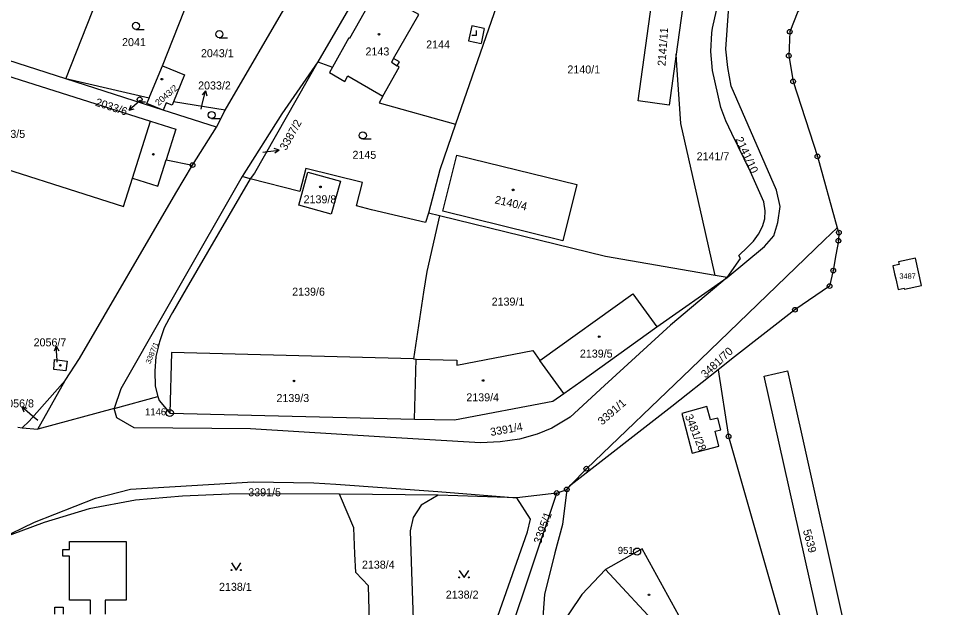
# Model space of a CAD drawing. Extents: x -733394 to -722299, y -1082822 to -1075049.
# Drawn here: x -729061.4 to -728865.3, y -1079295.9 to -1079170.7 of the extents above; entities that cross this region are included whole.
import ezdxf

# ---------------------------------------------------------------- set-up
doc = ezdxf.new("R2010")
doc.units = 0
for name, color, linetype in [('Hranice parcel', 7, 'Continuous'), ('Parcelní čísla', 7, 'Continuous'), ('Pop  PČ popisy', 7, 'Continuous'), ('Vnitřní kresba', 7, 'Continuous'), ('Značky bodu BP', 7, 'Continuous'), ('Značky budov', 7, 'Continuous'), ('Značky kultur', 7, 'Continuous')]:
    doc.layers.add(name, color=color, linetype=linetype)

msp = doc.modelspace()

# ---------------------------------------------------------------- linework, layer by layer
at = {"layer": 'Hranice parcel'}
for p, q in [((-729051.34, -1079183.55), (-729042.34, -1079160.7)), ((-729017.52, -1079190.19), (-729000.35, -1079160.73)), ((-729030.82, -1079180.76), (-729024.61, -1079165.1)), ((-728958.87, -1079165.25), (-728968.54, -1079193.16)), ((-729051.34, -1079183.55), (-729065.74, -1079178.95)), ((-728997.8, -1079179.88), (-728994.7, -1079181.05)), ((-729030.66, -1079190.17), (-729051.34, -1079183.55)), ((-729033.65, -1079187.65), (-729051.34, -1079183.55)), ((-729017.52, -1079190.19), (-729028.48, -1079188.43)), ((-729019.36, -1079193.78), (-729030.66, -1079190.17)), ((-729019.36, -1079193.78), (-729017.52, -1079190.19)), ((-729024.42, -1079201.86), (-729019.36, -1079193.78)), ((-729030.03, -1079200.71), (-729024.42, -1079201.86)), ((-729012.15, -1079204.75), (-729013.91, -1079204.32)), ((-728971.96, -1079212.64), (-728974.32, -1079212.06)), ((-728925.8, -1079236.22), (-728910.8, -1079225.76)), ((-728910.8, -1079225.76), (-728913.37, -1079225.31)), ((-728977.44, -1079243.07), (-728976.94, -1079243.08)), ((-728977.24, -1079255.83), (-728976.94, -1079243.08)), ((-728945.55, -1079250.43), (-728950.61, -1079243.4)), ((-729057.27, -1079257.99), (-729051.45, -1079247.64)), ((-729041.09, -1079253.58), (-729031.77, -1079251.04)), ((-729041.09, -1079253.58), (-729057.27, -1079257.99)), ((-729029.25, -1079254.55), (-728977.24, -1079255.83)), ((-729061.52, -1079257.56), (-729060.65, -1079257.72)), ((-729060.65, -1079257.72), (-729057.27, -1079257.99)), ((-728972.25, -1079272.01), (-728993.21, -1079271.83)), ((-728955.49, -1079272.58), (-728972.25, -1079272.01)), ((-728947.05, -1079271.55), (-728955.49, -1079272.58))]:
    msp.add_line(p, q, dxfattribs=at)
for points in [[(-728983.5, -1079155.24), (-728988.78, -1079164.43), (-728997.8, -1079179.88)], [(-728983.97, -1079187.19), (-728980.49, -1079181.02), (-728980.95, -1079180.75), (-728980.46, -1079179.93), (-728981.69, -1079179.19), (-728976.34, -1079169.87), (-728985.36, -1079164.82), (-728985.9, -1079165.74), (-728991.04, -1079174.94), (-728991.18, -1079174.84), (-728994.7, -1079181.05)], [(-728921.68, -1079178.32), (-728923.17, -1079189.1), (-728929.75, -1079188.21), (-728926.57, -1079165.09), (-728921.72, -1079165.75)], [(-728910.8, -1079225.76), (-728908.03, -1079221.69), (-728908.33, -1079221.04), (-728906.5, -1079219.3), (-728905.26, -1079218), (-728904.19, -1079216.55), (-728903.3, -1079214.88), (-728902.83, -1079213.25), (-728902.74, -1079211.56), (-728903.03, -1079209.68), (-728905.87, -1079203.29), (-728909.85, -1079195.17), (-728911.11, -1079192.45), (-728912.16, -1079189.62), (-728913.94, -1079181.77), (-728914.33, -1079177.69), (-728914.07, -1079173.77), (-728913.94, -1079172.74), (-728912.03, -1079164.28)], [(-728892.54, -1079165.09), (-728895.81, -1079169.2), (-728897.52, -1079173.51), (-728897.73, -1079178.64), (-728896.82, -1079184.09), (-728891.65, -1079200.02), (-728887.47, -1079215.16)], [(-728921.72, -1079165.75), (-728919.98, -1079165.99), (-728921.68, -1079178.32)], [(-728910.8, -1079225.76), (-728902.93, -1079219.19), (-728900.94, -1079216.88), (-728900.05, -1079214.03), (-728899.59, -1079210.63), (-728900.37, -1079207.2), (-728909.97, -1079185.11), (-728910.71, -1079181.09), (-728911.13, -1079177.2), (-728910.56, -1079169.12), (-728908.91, -1079165.33)], [(-729086.86, -1079189.01), (-729082.98, -1079176.78), (-729033.32, -1079192.54), (-729027.98, -1079194.24), (-729030.03, -1079200.71)], [(-728913.37, -1079225.31), (-728916.08, -1079213.35), (-728920.69, -1079193.02), (-728921.55, -1079180.62), (-728921.68, -1079178.32)], [(-729033.65, -1079187.65), (-729033.48, -1079187.23), (-729030.82, -1079180.76)], [(-729030.82, -1079180.76), (-729026.15, -1079182.65), (-729028.48, -1079188.43)], [(-728997.8, -1079179.88), (-729005.45, -1079190.95), (-729013.91, -1079204.32)], [(-728997.8, -1079179.88), (-729011.28, -1079203.55), (-729012.15, -1079204.75)], [(-728994.7, -1079181.05), (-728995.35, -1079182.2), (-728992.06, -1079184.06), (-728991.41, -1079182.91), (-728983.97, -1079187.19)], [(-729030.66, -1079190.17), (-729034.11, -1079188.76), (-729033.65, -1079187.65)], [(-729028.48, -1079188.43), (-729028.77, -1079189.15), (-729030.02, -1079188.63), (-729030.66, -1079190.17)], [(-728983.97, -1079187.19), (-728984.77, -1079188.6), (-728968.54, -1079193.16)], [(-729086.86, -1079189.01), (-729088.94, -1079195.56), (-729074.47, -1079200.21), (-729074.24, -1079199.49), (-729039.07, -1079210.66), (-729037.16, -1079204.65), (-729031.82, -1079206.34), (-729030.03, -1079200.71)], [(-728968.54, -1079193.16), (-728971.91, -1079202.88), (-728974.32, -1079212.06)], [(-728942.78, -1079205.98), (-728945.74, -1079217.94), (-728971.24, -1079211.66), (-728968.3, -1079199.73), (-728942.78, -1079205.98)], [(-729051.45, -1079247.64), (-729048.47, -1079242.98), (-729027.94, -1079207.86), (-729024.42, -1079201.86)], [(-729013.91, -1079204.32), (-729027.66, -1079228.43), (-729030.23, -1079232.93), (-729039.65, -1079249.43), (-729041.09, -1079253.58)], [(-728974.32, -1079212.06), (-728974.9, -1079214.04), (-728986.37, -1079211.37), (-728989.61, -1079210.54), (-728988.3, -1079205.53), (-729000.38, -1079202.55), (-729001.63, -1079207.45), (-729012.15, -1079204.75)], [(-728994.96, -1079212.28), (-729001.84, -1079210.41), (-728999.94, -1079203.36), (-728992.99, -1079205.25), (-728994.96, -1079212.28)], [(-729012.15, -1079204.75), (-729025.79, -1079228.18), (-729028.7, -1079233.19), (-729028.98, -1079233.67), (-729030.48, -1079236.42), (-729031.47, -1079239.45), (-729032.19, -1079242.55), (-729032.44, -1079245.63), (-729032.38, -1079248.82), (-729031.77, -1079251.04)], [(-728971.96, -1079212.64), (-728974.62, -1079224.47), (-728975.37, -1079228.86), (-728977.44, -1079243.07)], [(-728913.37, -1079225.31), (-728936.67, -1079221.28), (-728971.96, -1079212.64)], [(-728944.91, -1079270.8), (-728944.01, -1079269.83), (-728940.75, -1079266.38), (-728918.55, -1079245.15), (-728890.15, -1079217.75), (-728887.47, -1079215.16)], [(-728887.47, -1079215.16), (-728887.1, -1079216.19), (-728887.2, -1079217.94), (-728887.71, -1079220.94), (-728888.29, -1079224.29), (-728889.06, -1079227.58), (-728896.42, -1079232.59), (-728909.24, -1079242.63), (-728912.74, -1079245.38)], [(-728869.55, -1079227.44), (-728870.81, -1079221.66), (-728874.4, -1079222.44), (-728874.28, -1079222.98), (-728875.62, -1079223.27), (-728875.24, -1079225), (-728875.02, -1079226.04), (-728874.53, -1079228.32), (-728873.19, -1079228.03), (-728873.15, -1079228.23), (-728869.55, -1079227.44)], [(-728910.8, -1079225.76), (-728922.89, -1079235.85), (-728936.89, -1079248.68), (-728944.22, -1079255.41), (-728948.07, -1079257.8), (-728951.21, -1079259.05), (-728954.97, -1079260.09), (-728959.09, -1079260.65), (-728963.21, -1079260.89), (-728983.55, -1079259.65), (-729012.12, -1079257.89), (-729036.83, -1079257.67), (-729040.5, -1079255.54), (-729041.09, -1079253.58)], [(-728950.61, -1079243.4), (-728930.84, -1079229.2), (-728925.8, -1079236.22)], [(-728945.55, -1079250.43), (-728941.93, -1079247.83), (-728925.8, -1079236.22)], [(-728977.44, -1079243.07), (-729028.89, -1079241.71), (-729029.25, -1079254.55)], [(-728976.94, -1079243.08), (-728968.26, -1079243.31), (-728968.3, -1079244.35), (-728952.15, -1079241.26), (-728950.61, -1079243.4)], [(-729053.73, -1079243.2), (-729051.03, -1079243.54), (-729051.33, -1079245.6), (-729053.89, -1079245.31), (-729053.73, -1079243.2)], [(-728912.74, -1079245.38), (-728922.62, -1079253.15), (-728943.97, -1079269.81), (-728944.91, -1079270.8)], [(-728912.74, -1079245.38), (-728910.54, -1079259.52), (-728893.52, -1079319.05), (-728891.82, -1079321.46), (-728891.1, -1079323.29), (-728890.81, -1079325.21), (-728890.92, -1079327.85), (-728884.46, -1079350.5), (-728875.41, -1079370.6), (-728879, -1079372.46), (-728875.4, -1079379.44), (-728870.58, -1079390.09), (-728869.56, -1079394), (-728867.67, -1079402.06), (-728865.28, -1079411.81), (-728872.48, -1079413.75), (-728870.6, -1079422.15), (-728882.42, -1079424.3), (-728882.34, -1079425.56), (-728883.75, -1079425.77), (-728885.37, -1079417.02), (-728886.78, -1079401.3), (-728895.68, -1079374.93), (-728892.72, -1079373.31)], [(-728887.92, -1079313.83), (-728902.94, -1079246.72), (-728898, -1079245.62), (-728883.04, -1079312.75), (-728887.92, -1079313.83)], [(-729060.65, -1079257.72), (-729059.16, -1079256.29), (-729051.45, -1079247.64)], [(-729031.77, -1079251.04), (-729031.54, -1079251.88), (-729029.25, -1079254.55)], [(-728977.24, -1079255.83), (-728968.75, -1079256.01), (-728947.84, -1079252.04), (-728945.55, -1079250.43)], [(-728915.12, -1079253.16), (-728920.45, -1079254.64), (-728918.26, -1079263.06), (-728912.57, -1079261.58), (-728913.39, -1079258.42), (-728912.15, -1079258.1), (-728912.8, -1079255.61), (-728914.37, -1079256.02), (-728915.12, -1079253.16)], [(-729065.33, -1079281.31), (-729057.98, -1079277.72), (-729045.07, -1079272.62), (-729037.59, -1079270.72), (-729011.54, -1079269.15), (-728998.63, -1079269.41), (-728993.97, -1079269.68), (-728972.28, -1079271.25), (-728955.49, -1079272.58)], [(-728944.91, -1079270.8), (-728945.85, -1079278.22), (-728947.41, -1079284.23), (-728949.61, -1079293.11), (-728950.27, -1079301.77), (-728949.94, -1079306.43), (-728948.4, -1079309.35), (-728943.21, -1079313.51), (-728930.69, -1079322.08), (-728923.08, -1079327.12), (-728920.68, -1079331.29)], [(-728947.05, -1079271.55), (-728946.11, -1079271.22), (-728944.91, -1079270.8)], [(-728993.21, -1079271.83), (-729006.55, -1079271.76), (-729016.61, -1079271.8), (-729026.56, -1079272.22), (-729036.57, -1079273.1), (-729046.42, -1079274.9), (-729055.95, -1079277.81), (-729065.33, -1079281.31)], [(-728990.27, -1079314.53), (-728986.39, -1079314.5), (-728987.05, -1079291.31), (-728989.74, -1079288.42), (-728989.93, -1079284.45), (-728990.13, -1079278.97), (-728993.01, -1079272.29), (-728993.21, -1079271.83)], [(-728972.25, -1079272.01), (-728975.83, -1079274.11), (-728977.55, -1079276.79), (-728978.15, -1079279.6), (-728977.9, -1079288.27), (-728977, -1079314.6)], [(-728957.44, -1079314.81), (-728960.78, -1079308.25), (-728960.91, -1079301.53), (-728953.23, -1079279.78), (-728952.6, -1079277.12), (-728955.49, -1079272.58)], [(-728920.68, -1079331.29), (-728924.09, -1079329.15), (-728950.08, -1079316.5), (-728955.12, -1079312.08), (-728957.76, -1079307.79), (-728957.27, -1079302.23), (-728947.05, -1079271.55)], [(-729046.08, -1079297.33), (-729046.08, -1079294.32), (-729050.59, -1079294.31), (-729050.58, -1079284.98), (-729051.99, -1079284.98), (-729051.99, -1079283.58), (-729050.58, -1079283.58), (-729050.58, -1079281.87), (-729038.54, -1079281.89), (-729038.5, -1079294.33), (-729042.97, -1079294.32), (-729042.97, -1079297.33)], [(-728918.73, -1079301.8), (-728928.91, -1079283.44), (-728936.67, -1079287.78), (-728941.71, -1079293.11), (-728946.96, -1079300.89), (-728928.38, -1079311.35), (-728925.08, -1079306.51), (-728922.11, -1079303.51), (-728918.73, -1079301.8)], [(-729053.71, -1079297.32), (-729053.7, -1079295.81), (-729051.9, -1079295.82), (-729051.9, -1079297.32)]]:
    msp.add_lwpolyline(points, dxfattribs=at)
at = {"layer": 'Pop  PČ popisy'}
for p, q in [((-729021.69, -1079186.05), (-729022.4, -1079186.91)), ((-729022.36, -1079188.97), (-729021.69, -1079186.05)), ((-729021.69, -1079186.05), (-729021.42, -1079187.13)), ((-729035.64, -1079188.19), (-729037.91, -1079190.16)), ((-729035.47, -1079188.04), (-729035.64, -1079188.19)), ((-729037.91, -1079190.16), (-729037.48, -1079189.12)), ((-729037.91, -1079190.16), (-729036.82, -1079189.88)), ((-729022.59, -1079189.98), (-729022.36, -1079188.97)), ((-729006.02, -1079198.7), (-729007.08, -1079198.33)), ((-729009.49, -1079199.13), (-729009, -1079199.07)), ((-729009, -1079199.07), (-729006.02, -1079198.7)), ((-729006.02, -1079198.7), (-729006.95, -1079199.32)), ((-729053.38, -1079240.37), (-729053.81, -1079241.4)), ((-729053.17, -1079243.36), (-729053.38, -1079240.37)), ((-729053.38, -1079240.37), (-729052.81, -1079241.33)), ((-729053.15, -1079243.73), (-729053.17, -1079243.36)), ((-729058.42, -1079255.19), (-729060.72, -1079253.26)), ((-729060.72, -1079253.26), (-729059.63, -1079253.52)), ((-729060.72, -1079253.26), (-729060.27, -1079254.29)), ((-729057.26, -1079256.17), (-729058.42, -1079255.19))]:
    msp.add_line(p, q, dxfattribs=at)
at = {"layer": 'Vnitřní kresba'}
for p, q in [((-728965.1, -1079172.26), (-728965.76, -1079175.48)), ((-728962.47, -1079172.8), (-728965.1, -1079172.26)), ((-728962.47, -1079172.8), (-728963.13, -1079176.02)), ((-728965.76, -1079175.48), (-728963.13, -1079176.02)), ((-728981.69, -1079179.19), (-728982.18, -1079180.01)), ((-728982.18, -1079180.01), (-728980.95, -1079180.75)), ((-729037.16, -1079204.65), (-729033.32, -1079192.54)), ((-728922.11, -1079303.51), (-728936.67, -1079287.78))]:
    msp.add_line(p, q, dxfattribs=at)
at = {"layer": 'Značky bodu BP'}
for centre, radius in [((-728897.52, -1079173.51), 0.5), ((-728897.52, -1079173.51), 0.0303), ((-728897.73, -1079178.64), 0.5), ((-728897.73, -1079178.64), 0.0303), ((-728896.82, -1079184.09), 0.5), ((-728896.82, -1079184.09), 0.0303), ((-728891.65, -1079200.02), 0.5), ((-728891.65, -1079200.02), 0.0303), ((-729024.42, -1079201.86), 0.5), ((-729024.42, -1079201.86), 0.0303), ((-728887.1, -1079216.19), 0.5), ((-728887.1, -1079216.19), 0.0303), ((-728887.2, -1079217.94), 0.5), ((-728887.2, -1079217.94), 0.0303), ((-728888.29, -1079224.29), 0.5), ((-728888.29, -1079224.29), 0.0303), ((-728889.06, -1079227.58), 0.5), ((-728889.06, -1079227.58), 0.0303), ((-728896.42, -1079232.59), 0.5), ((-728896.42, -1079232.59), 0.0303), ((-729029.25, -1079254.55), 0.75), ((-729029.25, -1079254.55), 0.03), ((-728910.54, -1079259.52), 0.5), ((-728910.54, -1079259.52), 0.0303), ((-728940.75, -1079266.38), 0.5), ((-728940.75, -1079266.38), 0.0303), ((-728947.05, -1079271.55), 0.5), ((-728944.91, -1079270.8), 0.5), ((-728944.91, -1079270.8), 0.0303), ((-728947.05, -1079271.55), 0.0303), ((-728929.96, -1079283.99), 0.75), ((-728929.96, -1079283.99), 0.03)]:
    msp.add_circle(centre, radius, dxfattribs=at)
at = {"layer": 'Značky budov'}
for centre in [(-728984.81, -1079174.04), (-729030.93, -1079183.6), (-729032.75, -1079199.56), (-728997.25, -1079206.49), (-728956.31, -1079207.13), (-728938.02, -1079238.34), (-729052.5, -1079244.41), (-729002.87, -1079247.74), (-728962.68, -1079247.64), (-728927.45, -1079293.19)]:
    msp.add_circle(centre, 0.175, dxfattribs=at)
at = {"layer": 'Značky kultur'}
for p, q in [((-729036.45, -1079173.02), (-729034.7, -1079173.02)), ((-729018.73, -1079174.78), (-729016.98, -1079174.78)), ((-728965.06, -1079174.25), (-728964.06, -1079174.25)), ((-728964.06, -1079174.25), (-728964.06, -1079173.25)), ((-729035.66, -1079188.44), (-729034.43, -1079188.44)), ((-729020.37, -1079191.97), (-729018.62, -1079191.97)), ((-728988.24, -1079196.31), (-728986.49, -1079196.31))]:
    msp.add_line(p, q, dxfattribs=at)
for points in [[(-729016.13, -1079286.42), (-729015.13, -1079287.92), (-729014.13, -1079286.42)], [(-728967.74, -1079287.99), (-728966.74, -1079289.49), (-728965.74, -1079287.99)]]:
    msp.add_lwpolyline(points, dxfattribs=at)
for centre, radius in [((-729036.45, -1079172.27), 0.75), ((-729018.73, -1079174.03), 0.75), ((-729035.66, -1079187.91), 0.525), ((-729020.37, -1079191.22), 0.75), ((-728988.24, -1079195.56), 0.75), ((-729016.13, -1079287.92), 0.1), ((-729014.13, -1079287.92), 0.1), ((-728967.74, -1079289.49), 0.1), ((-728965.74, -1079289.49), 0.1)]:
    msp.add_circle(centre, radius, dxfattribs=at)

# ---------------------------------------------------------------- texts
at = {"layer": 'Parcelní čísla'}
for s, height, rotation, p in [('2141/11', 1.7, 86, (-728923.94, -1079180.86)), ('2043/2', 1.36, 41, (-729031.63, -1079189.34)), ('2033/6', 1.7, 342, (-729045.21, -1079189.2)), ('3387/2', 1.7, 61, (-729004.53, -1079198.87)), ('2141/10', 1.7, 295, (-728909.14, -1079196.34)), ('2140/4', 1.7, 347, (-728960.32, -1079209.97)), ('3387/1', 1.139, 68, (-729033.41, -1079244.22)), ('3481/70', 1.7, 43, (-728915.45, -1079247.24)), ('3391/1', 1.7, 41, (-728937.4, -1079257.23)), ('3481/28', 1.7, 292, (-728919.83, -1079255.2)), ('3391/4', 1.7, 10, (-728961.01, -1079259.45)), ('3395/1', 1.7, 70, (-728950.43, -1079282.52)), ('5639', 1.7, 285, (-728894.74, -1079279.53))]:
    msp.add_text(s, height=height, rotation=rotation, dxfattribs=at).set_placement(p)
for s, height, p in [('2041', 1.7, (-729039.4, -1079176.58)), ('2143', 1.7, (-728987.67, -1079178.56)), ('2144', 1.7, (-728974.78, -1079177.08)), ('2043/1', 1.7, (-729022.63, -1079178.93)), ('2140/1', 1.7, (-728944.78, -1079182.39)), ('2033/2', 1.7, (-729023.24, -1079185.79)), ('2033/5', 1.7, (-729066.93, -1079196.08)), ('2145', 1.7, (-728990.44, -1079200.53)), ('2141/7', 1.7, (-728917.32, -1079200.84)), ('2139/8', 1.7, (-729000.83, -1079209.98)), ('3487', 1.139, (-728874.24, -1079226.02)), ('2139/6', 1.7, (-729003.25, -1079229.61)), ('2139/1', 1.7, (-728960.87, -1079231.72)), ('2056/7', 1.7, (-729058.19, -1079240.38)), ('2139/5', 1.7, (-728942.12, -1079242.77)), ('2139/3', 1.7, (-729006.59, -1079252.22)), ('2139/4', 1.7, (-728966.25, -1079252.07)), ('2056/8', 1.7, (-729065.07, -1079253.36)), ('3391/5', 1.7, (-729012.58, -1079272.24)), ('2138/4', 1.7, (-728988.43, -1079287.62)), ('2138/1', 1.7, (-729018.8, -1079292.34)), ('2138/2', 1.7, (-728970.61, -1079293.99))]:
    msp.add_text(s, height=height, dxfattribs=at).set_placement(p)
at = {"layer": 'Značky bodu BP'}
for s, p in [('1146', (-729034.5, -1079255.05)), ('951', (-728934.06, -1079284.49))]:
    msp.add_text(s, height=1.5, dxfattribs=at).set_placement(p)

doc.saveas('drawing.dxf')
